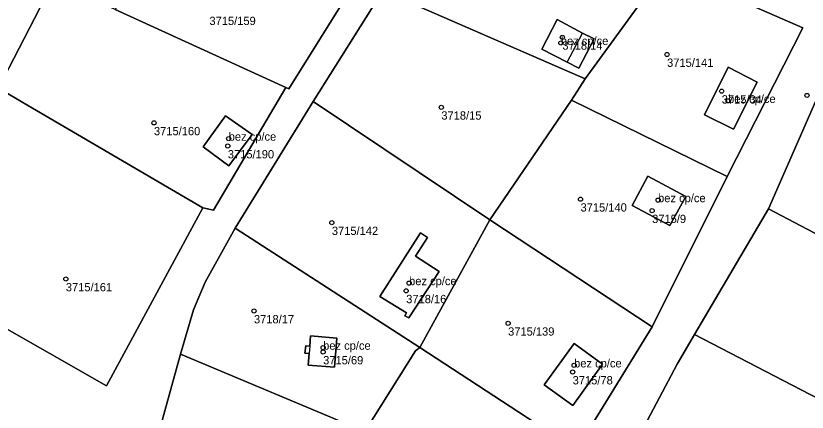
# Model space of a CAD drawing. Extents: x -878211 to -870363, y -1058464 to -1052522.
# Drawn here: x -874257.5 to -874162.2, y -1054758.5 to -1054710.7 of the extents above; entities that cross this region are included whole.
import ezdxf

# ---------------------------------------------------------------- set-up
doc = ezdxf.new("R2010")
doc.units = 0
for name, color, linetype in [('Definiční body', 7, 'Continuous'), ('Polygon budovy', 7, 'Continuous'), ('Polygon parcely', 7, 'Continuous')]:
    doc.layers.add(name, color=color, linetype=linetype)

msp = doc.modelspace()

# ---------------------------------------------------------------- linework, layer by layer
at = {"layer": 'Definiční body'}
for centre in [(-874191.67, -1054713.32994), (-874191.85, -1054714.00994), (-874179.06, -1054715.39994), (-874172.48, -1054719.81994), (-874162.22, -1054720.32994), (-874171.71, -1054720.98994), (-874206.24, -1054721.75994), (-874240.84, -1054723.63994), (-874231.84, -1054725.53994), (-874231.95, -1054726.42994), (-874189.48, -1054732.83994), (-874180.14, -1054732.94994), (-874180.86, -1054734.21994), (-874219.42, -1054735.65994), (-874251.45, -1054742.44994), (-874210.12, -1054742.94994), (-874210.47, -1054743.87994), (-874228.8, -1054746.30994), (-874198.2, -1054747.78994), (-874220.47, -1054750.72994), (-874220.47, -1054751.24994), (-874190.25, -1054752.85994), (-874190.43, -1054753.66994)]:
    msp.add_circle(centre, 0.25, dxfattribs=at)
at = {"layer": 'Polygon budovy'}
for points in [[(-874192.3, -1054711.18), (-874194.15, -1054714.74), (-874191.09, -1054716.32), (-874189.26, -1054712.83)], [(-874174.57, -1054722.66), (-874171.06, -1054724.41), (-874168.23, -1054718.73), (-874171.71, -1054716.94)], [(-874232.21, -1054722.78), (-874234.93, -1054726.52), (-874231.81, -1054728.8), (-874229.03, -1054725.05)], [(-874181.36, -1054730.08), (-874183.26, -1054733.59), (-874178.74, -1054736.02), (-874176.82, -1054732.51)], [(-874213.64, -1054744.55), (-874210.43, -1054746.55), (-874210.62, -1054746.88), (-874210.16, -1054747.13), (-874206.49, -1054741.54), (-874209.36, -1054739.71), (-874207.91, -1054737.44), (-874208.76, -1054736.9)], [(-874221.98, -1054749.31), (-874222.08, -1054750.53), (-874222.16, -1054751.42), (-874222.27, -1054752.82), (-874219.11, -1054753.08), (-874218.83, -1054749.57)], [(-874190.42, -1054757.68), (-874186.83, -1054752.7), (-874190.26, -1054750.23), (-874193.85, -1054755.21)]]:
    msp.add_lwpolyline(points, close=True, dxfattribs=at)
at = {"layer": 'Polygon parcely'}
for points in [[(-874254.63, -1054704.93), (-874290.73, -1054688.24), (-874300.04, -1054683.86), (-874317.27, -1054721.26), (-874331.34, -1054719.87), (-874337.37, -1054738.74), (-874336.5, -1054749.9), (-874335.74, -1054758.74), (-874323.95, -1054796.2), (-874316.77, -1054815.27), (-874315.75, -1054814.37), (-874311.44, -1054814.42), (-874299.6, -1054796.97), (-874285.66, -1054763.83), (-874294.94, -1054759.79), (-874285.6, -1054739), (-874275.47, -1054743.38), (-874274.49, -1054741.94), (-874260.75, -1054721.65), (-874259.6, -1054719.44), (-874253.98, -1054708.6)], [(-874179.22, -1054704.95), (-874180.73, -1054704.29), (-874204.57, -1054693.88), (-874213.29, -1054707.67), (-874188.91, -1054718.33)], [(-874245.52, -1054709.99), (-874224.95, -1054719.37), (-874224.61, -1054719.54), (-874216.27, -1054706.12), (-874238.5, -1054696.51)], [(-874190.56, -1054720.92), (-874171.84, -1054730.11), (-874162.73, -1054712.18), (-874179.22, -1054704.95), (-874188.91, -1054718.33)], [(-874245.52, -1054709.99), (-874252.94, -1054706.61), (-874253.98, -1054708.6), (-874259.6, -1054719.44), (-874255.46, -1054721.86), (-874234.94, -1054733.88), (-874233.65, -1054734.16), (-874224.95, -1054719.37)], [(-874190.56, -1054720.92), (-874188.91, -1054718.33), (-874213.29, -1054707.67), (-874221.67, -1054721.07), (-874200.38, -1054735.33)], [(-874194.15, -1054714.74), (-874192.3, -1054711.18), (-874189.26, -1054712.83), (-874187.84, -1054713.53), (-874189.68, -1054717.06), (-874191.09, -1054716.32)], [(-874194.15, -1054714.74), (-874191.09, -1054716.32), (-874189.68, -1054717.06), (-874187.84, -1054713.53), (-874189.26, -1054712.83), (-874192.3, -1054711.18)], [(-874171.06, -1054724.41), (-874174.57, -1054722.66), (-874171.71, -1054716.94), (-874168.23, -1054718.73)], [(-874171.06, -1054724.41), (-874168.23, -1054718.73), (-874171.71, -1054716.94), (-874174.57, -1054722.66)], [(-874142.34, -1054726.75), (-874144.45, -1054725.67), (-874159.73, -1054717.78), (-874166.86, -1054733.98), (-874147.39, -1054744.23)], [(-874266.77, -1054743.82), (-874246.55, -1054755.33), (-874234.94, -1054733.88), (-874255.46, -1054721.86), (-874259.6, -1054719.44), (-874260.75, -1054721.65), (-874270.98, -1054741.4)], [(-874221.67, -1054721.07), (-874231.08, -1054736.32), (-874208.84, -1054750.69), (-874200.38, -1054735.33)], [(-874190.56, -1054720.92), (-874200.38, -1054735.33), (-874180.85, -1054748.23), (-874171.84, -1054730.11)], [(-874232.21, -1054722.78), (-874229.03, -1054725.05), (-874231.81, -1054728.8), (-874234.93, -1054726.52)], [(-874232.21, -1054722.78), (-874234.93, -1054726.52), (-874231.81, -1054728.8), (-874229.03, -1054725.05)], [(-874183.26, -1054733.59), (-874178.74, -1054736.02), (-874176.82, -1054732.51), (-874181.36, -1054730.08)], [(-874183.26, -1054733.59), (-874181.36, -1054730.08), (-874176.82, -1054732.51), (-874178.74, -1054736.02)], [(-874152.15, -1054761.4), (-874151.72, -1054759.92), (-874147.39, -1054744.23), (-874166.86, -1054733.98), (-874175.75, -1054749.15)], [(-874208.84, -1054750.69), (-874189.97, -1054763.06), (-874180.85, -1054748.23), (-874200.38, -1054735.33)], [(-874231.08, -1054736.32), (-874234.67, -1054742.82), (-874236.06, -1054746.16), (-874237.63, -1054751.51), (-874215.44, -1054760.83), (-874209.36, -1054751.11), (-874208.84, -1054750.69)], [(-874209.36, -1054739.71), (-874206.49, -1054741.54), (-874210.16, -1054747.13), (-874210.62, -1054746.88), (-874210.43, -1054746.55), (-874213.64, -1054744.55), (-874208.76, -1054736.9), (-874207.91, -1054737.44)], [(-874209.36, -1054739.71), (-874207.91, -1054737.44), (-874208.76, -1054736.9), (-874213.64, -1054744.55), (-874210.43, -1054746.55), (-874210.62, -1054746.88), (-874210.16, -1054747.13), (-874206.49, -1054741.54)], [(-874222.16, -1054751.42), (-874222.67, -1054751.38), (-874222.56, -1054750.5), (-874222.08, -1054750.53), (-874221.98, -1054749.31), (-874218.83, -1054749.57), (-874219.11, -1054753.08), (-874222.27, -1054752.82)], [(-874222.16, -1054751.42), (-874222.27, -1054752.82), (-874219.11, -1054753.08), (-874218.83, -1054749.57), (-874221.98, -1054749.31), (-874222.08, -1054750.53), (-874222.56, -1054750.5), (-874222.67, -1054751.38)], [(-874175.75, -1054749.15), (-874177.84, -1054752.71), (-874182.84, -1054762.12), (-874156.35, -1054775.75), (-874152.15, -1054761.4)], [(-874189.97, -1054763.06), (-874208.84, -1054750.69), (-874209.36, -1054751.11), (-874215.44, -1054760.83), (-874218.93, -1054766.34), (-874199.17, -1054779.12)], [(-874190.42, -1054757.68), (-874193.85, -1054755.21), (-874190.26, -1054750.23), (-874186.83, -1054752.7)], [(-874190.42, -1054757.68), (-874186.83, -1054752.7), (-874190.26, -1054750.23), (-874193.85, -1054755.21)], [(-874215.44, -1054760.83), (-874237.63, -1054751.51), (-874240.58, -1054762.12), (-874221.1, -1054769.95), (-874218.93, -1054766.34)]]:
    msp.add_lwpolyline(points, close=True, dxfattribs=at)
for points in [[(-874179.22, -1054704.95), (-874162.73, -1054712.18), (-874171.84, -1054730.11), (-874180.85, -1054748.23), (-874189.97, -1054763.06)], [(-874216.27, -1054706.12), (-874224.61, -1054719.54), (-874224.95, -1054719.37), (-874233.65, -1054734.16), (-874234.94, -1054733.88), (-874246.55, -1054755.33), (-874266.77, -1054743.82)], [(-874224.55, -1054837.74), (-874229.24, -1054826.68), (-874231.45, -1054821.17), (-874233.94, -1054814.96), (-874238.16, -1054804.43), (-874244.42, -1054785.5), (-874243.75, -1054776.93), (-874243.13, -1054774.17), (-874252.52, -1054762.41), (-874250.45, -1054760.47), (-874242.31, -1054770.41), (-874240.58, -1054762.12), (-874237.63, -1054751.51), (-874236.06, -1054746.16), (-874234.67, -1054742.82), (-874231.08, -1054736.32), (-874221.67, -1054721.07), (-874213.29, -1054707.67)], [(-874182.84, -1054762.12), (-874177.84, -1054752.71), (-874175.75, -1054749.15), (-874166.86, -1054733.98), (-874159.73, -1054717.78)]]:
    msp.add_lwpolyline(points, dxfattribs=at)

# ---------------------------------------------------------------- texts
at = {"layer": 'Definiční body'}
for s, p in [('3715/159', (-874234.16, -1054711.849)), ('bez cp/ce', (-874191.85, -1054714.26)), ('3718/14', (-874191.67, -1054714.819)), ('3715/141', (-874179.06, -1054716.889)), ('3715/34', (-874172.48, -1054721.309)), ('bez cp/ce', (-874171.71, -1054721.24)), ('3718/15', (-874206.24, -1054723.249)), ('3715/160', (-874240.84, -1054725.129)), ('bez cp/ce', (-874231.84, -1054725.79)), ('3715/190', (-874231.95, -1054727.919)), ('bez cp/ce', (-874180.14, -1054733.2)), ('3715/140', (-874189.48, -1054734.329)), ('3715/9', (-874180.86, -1054735.709)), ('3715/142', (-874219.42, -1054737.149)), ('bez cp/ce', (-874210.12, -1054743.2)), ('3715/161', (-874251.45, -1054743.939)), ('3718/16', (-874210.47, -1054745.369)), ('3718/17', (-874228.8, -1054747.799)), ('3715/139', (-874198.2, -1054749.279)), ('bez cp/ce', (-874220.47, -1054750.98)), ('3715/69', (-874220.47, -1054752.739)), ('bez cp/ce', (-874190.25, -1054753.11)), ('3715/78', (-874190.43, -1054755.159))]:
    msp.add_text(s, height=0.999996, dxfattribs=at).set_placement(p)

doc.saveas('drawing.dxf')
